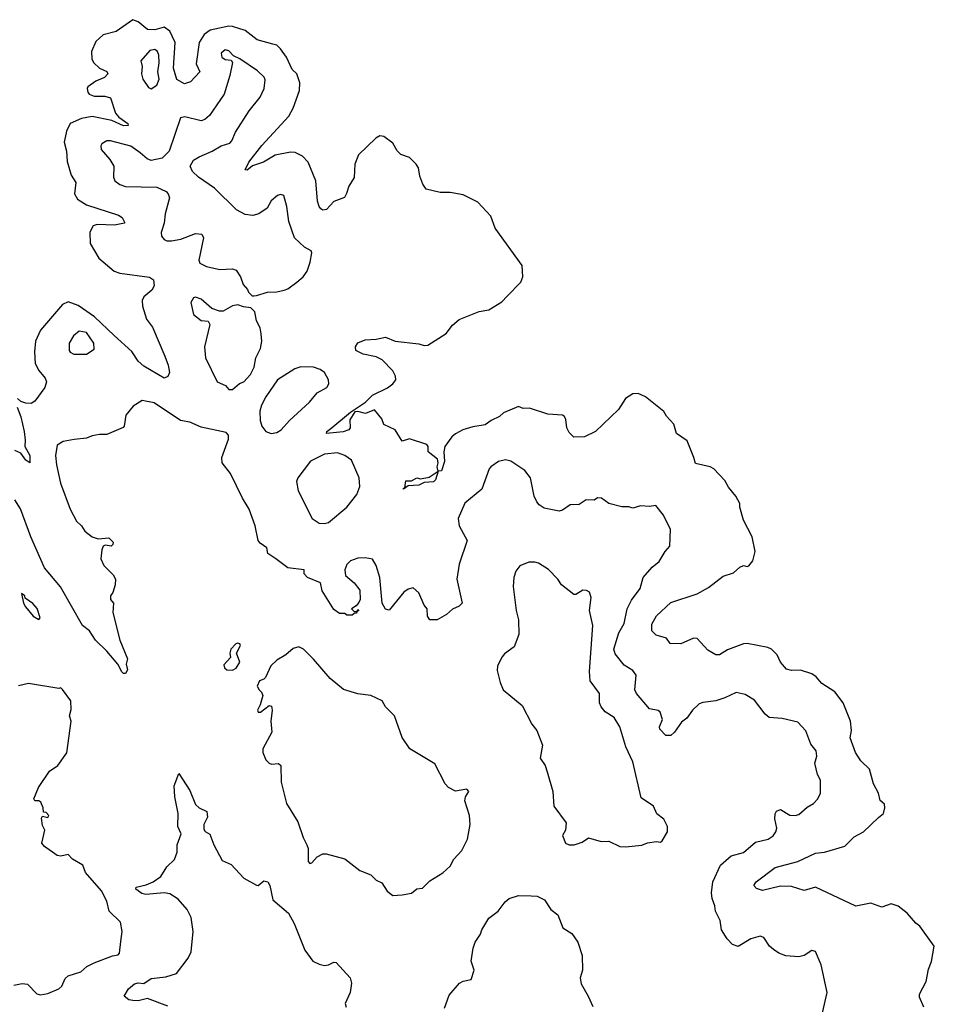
# Model space of a CAD drawing. Extents: x 1550320 to 1685906, y 509093 to 640511.
# Tile 288 of 532: x 1673522 to 1678480, y 533851 to 539188. Entities that reach past the tile are written whole.
import ezdxf

# ---------------------------------------------------------------- set-up
doc = ezdxf.new("R2010")
doc.units = 0

msp = doc.modelspace()

# ---------------------------------------------------------------- linework, layer by layer
at = {"layer": '0CON20XD'}
for points in [[(1678422.5, 533835), (1678399.5, 533889.5), (1678399.2, 533905), (1678435.4, 533974.6), (1678448.6, 534041.4), (1678465, 534083.3), (1678479.5, 534165), (1678401.4, 534275), (1678379.7, 534289.7), (1678333.2, 534345), (1678283.4, 534383.4), (1678245, 534395.8), (1678195, 534378), (1678135, 534398.2), (1678055, 534383.5), (1677835, 534486), (1677775, 534467.3), (1677705, 534489.6), (1677645, 534490.3), (1677547.4, 534467.4), (1677515, 534479.2), (1677501.8, 534495), (1677513.5, 534515), (1677617, 534593), (1677740, 534625), (1677835, 534669.2), (1677885, 534675.5), (1677995, 534707.1), (1678045, 534759.2), (1678096.2, 534785), (1678177.1, 534862.9), (1678203.3, 534885), (1678211.2, 534915), (1678208.8, 534935), (1678186.2, 534956.2), (1678177.1, 534995), (1678150.6, 535045), (1678127.4, 535125), (1678081.2, 535171.2), (1678052, 535215), (1678023.1, 535295), (1678030, 535335), (1678025.4, 535385), (1677985, 535485.7), (1677940, 535545), (1677869.5, 535589.5), (1677839.1, 535625), (1677815, 535642.3), (1677755, 535661.5), (1677705, 535660), (1677677.6, 535667.6), (1677646.2, 535706.2), (1677627.5, 535745), (1677596.9, 535775), (1677578, 535785), (1677465, 535807), (1677444.5, 535805.5), (1677357.7, 535772.3), (1677315, 535745.7), (1677295, 535744.5), (1677251.1, 535771.1), (1677195, 535833.8), (1677174.2, 535835.8), (1677105, 535804), (1677047.3, 535807.3), (1677028, 535835), (1676972.1, 535852.1), (1676949.1, 535875), (1676948.8, 535911.2), (1676973.3, 535956.7), (1677051.7, 536028.3), (1677194.2, 536075), (1677255, 536110), (1677335, 536172), (1677390.5, 536189.5), (1677425, 536221.2), (1677445, 536228.8), (1677465, 536223.3), (1677475, 536226.7), (1677496.7, 536255), (1677508, 536305), (1677492.9, 536385), (1677445.7, 536475), (1677425.8, 536545), (1677425.7, 536565), (1677403.3, 536605), (1677363.4, 536653.4), (1677345, 536690), (1677285, 536753.3), (1677265, 536764.4), (1677185, 536782.5), (1677175.6, 536815.6), (1677140.8, 536905), (1677082.9, 536945), (1677068.5, 536995), (1677028.8, 537038.8), (1677013.1, 537065), (1676915, 537143.3), (1676875, 537160.9), (1676845, 537159.5), (1676805, 537135.5), (1676767.9, 537075), (1676643.8, 536956.2), (1676583.1, 536926.9), (1676525.8, 536925.8), (1676500, 536950), (1676487.2, 536975), (1676481.4, 537021.4), (1676475, 537036.7), (1676463.9, 537043.9), (1676385, 537050.5), (1676285, 537081.8), (1676250.6, 537080.6), (1676225, 537090.6), (1676145, 537057.8), (1676122.6, 537037.4), (1676076.7, 537015), (1676045, 536991.2), (1675978.7, 536981.3), (1675924.6, 536965.4), (1675885, 536942.5), (1675863.6, 536926.4), (1675825.7, 536875), (1675820.5, 536845), (1675825, 536792.5), (1675808.3, 536741.7), (1675790, 536740), (1675775.9, 536694.1), (1675765, 536683.8), (1675715, 536678.6), (1675685, 536665.7), (1675628.3, 536661.7), (1675602.5, 536642.5), (1675601.7, 536648.3), (1675610, 536650), (1675615, 536687.5), (1675645, 536687.9), (1675675, 536704.6), (1675695, 536699.7), (1675741.7, 536708.3), (1675790, 536740), (1675784.1, 536764.1), (1675790, 536785), (1675786.6, 536805), (1675736.2, 536845), (1675735.4, 536875), (1675729.6, 536885), (1675635, 536915.4), (1675595, 536902.5), (1675558.1, 536965), (1675495, 536993.1), (1675484.5, 537025), (1675445, 537073.5), (1675397, 537053), (1675355.3, 537064.7), (1675338.3, 537061.7), (1675311.5, 537018.5), (1675312.8, 536975), (1675305.8, 536964.2), (1675275, 536954.7), (1675185, 536944.3), (1675187.5, 536955), (1675207.9, 536972.1), (1675315, 537060.5), (1675397.3, 537115), (1675435, 537152.4), (1675515, 537193.2), (1675545.4, 537215), (1675560, 537235), (1675559.5, 537255), (1675544.8, 537285), (1675486.8, 537345), (1675455, 537359.7), (1675384.2, 537374.2), (1675344.7, 537394.7), (1675341.5, 537415), (1675354.4, 537435.6), (1675395, 537452.7), (1675455, 537456), (1675505, 537467.5), (1675557.5, 537445), (1675685, 537430.6), (1675715, 537421.4), (1675735, 537423.3), (1675832.9, 537487.1), (1675868.7, 537531.3), (1675905, 537563.3), (1676012.9, 537607.1), (1676064.1, 537615.9), (1676135, 537659.2), (1676165, 537690), (1676237.9, 537765), (1676249.2, 537795), (1676245.9, 537855.9), (1676098.6, 538058.6), (1676075, 538123.1), (1676005, 538198.7), (1675925, 538238.7), (1675855, 538250.5), (1675801.5, 538251.5), (1675725, 538270), (1675707, 538297), (1675690.2, 538340.2), (1675683.8, 538385), (1675671.8, 538405), (1675635, 538440.5), (1675587.1, 538457.1), (1675567.5, 538477.5), (1675545, 538519.4), (1675495.6, 538555), (1675475, 538558.2), (1675452.5, 538545), (1675358.9, 538455), (1675338.5, 538405), (1675335, 538332.5), (1675306.2, 538285), (1675294, 538246), (1675282.5, 538225), (1675225, 538202), (1675185, 538158.8), (1675165, 538156.2), (1675155, 538162.5), (1675144.4, 538175), (1675135.7, 538205), (1675126.5, 538315), (1675085.2, 538415), (1675055, 538448.3), (1675015, 538468.5), (1674990.3, 538469.7), (1674906.4, 538453.6), (1674842.9, 538415), (1674784.2, 538395.8), (1674755, 538372), (1674744, 538374), (1674764.4, 538415), (1674835, 538505.7), (1674980.5, 538665), (1675005, 538709.2), (1675037.9, 538805), (1675040.8, 538845), (1675025, 538894.5), (1674998.3, 538918.3), (1674968.8, 538985), (1674935, 539030.6), (1674915, 539049.4), (1674895, 539055.3), (1674808.5, 539078.5), (1674745, 539129), (1674675, 539152.1), (1674655, 539153), (1674555, 539131.7), (1674522.5, 539107.5), (1674494.4, 539065), (1674479.2, 538949.2), (1674498.8, 538905), (1674447.9, 538852.1), (1674415, 538840.4), (1674374.6, 538864.6), (1674355.8, 538925), (1674365.6, 539065), (1674336.6, 539126.6), (1674305, 539147.7), (1674255, 539133.5), (1674215, 539134.8), (1674165, 539177), (1674135, 539188.1), (1674045, 539124.8), (1673975, 539106.1), (1673935, 539070.4), (1673911.1, 539015), (1673913.5, 538975), (1673923.5, 538953.5), (1673954.7, 538924.7), (1673995, 538906.5), (1674000, 538895), (1673981.5, 538875), (1673935, 538854.5), (1673892.2, 538825), (1673886.9, 538815), (1673890.8, 538795), (1673898.8, 538785), (1673925, 538773.6), (1673983.1, 538773.1), (1674013.9, 538763.9), (1674041.1, 538681.1), (1674060.1, 538660.1), (1674108.5, 538625), (1674110.8, 538615), (1674085, 538613), (1674020.9, 538640.9), (1673915, 538664.1), (1673857.7, 538652.3), (1673795, 538625.3), (1673775, 538584), (1673762.5, 538525), (1673775.9, 538475), (1673778.8, 538418.8), (1673800.9, 538345), (1673826.5, 538305), (1673820, 538245), (1673834.6, 538214.6), (1673884, 538185), (1674058.3, 538128.3), (1674078.1, 538115), (1674090.7, 538090.7), (1674090, 538085), (1674035.2, 538074.8), (1673942.3, 538077.7), (1673919.6, 538070.4), (1673903, 538037), (1673904.7, 537975), (1673950.9, 537895), (1674035, 537825.5), (1674065, 537813.9), (1674225, 537792.4), (1674247.4, 537777.4), (1674251.8, 537745), (1674238, 537722), (1674194.6, 537685), (1674186.4, 537665), (1674187.5, 537635), (1674209.5, 537565), (1674241.4, 537521.4), (1674308.5, 537365), (1674327.2, 537315), (1674333.2, 537275), (1674325, 537254.5), (1674304.4, 537245.6), (1674195, 537310), (1674165, 537336.4), (1674129.2, 537389.2), (1674035, 537476.7), (1673927.4, 537577.4), (1673839.5, 537639.5), (1673785, 537658.2), (1673753.8, 537645), (1673634.5, 537505.5), (1673608.2, 537445), (1673601.8, 537388.2), (1673606.8, 537325), (1673625, 537286.9), (1673660.8, 537245), (1673667.2, 537225), (1673658.4, 537195), (1673605, 537119.5), (1673585, 537107.7), (1673555, 537108.5), (1673528.2, 537118.2), (1673510, 537135)], [(1674791.7, 537691.7), (1674805, 537693.3), (1674865, 537711.2), (1674915, 537712), (1674955, 537722.5), (1674975, 537730), (1675025, 537765.8), (1675058, 537795), (1675080, 537825), (1675097, 537873), (1675105.8, 537925), (1675102, 537935), (1675065, 537954.2), (1675011.1, 538005), (1674980.6, 538095), (1674970.5, 538175), (1674953.3, 538235), (1674935, 538241.2), (1674920, 538235), (1674885, 538206.7), (1674863, 538167), (1674818, 538135), (1674785, 538127.1), (1674745, 538131.2), (1674697.2, 538157.2), (1674578.5, 538275), (1674490.8, 538335), (1674458.1, 538365), (1674446.7, 538395), (1674464, 538426), (1674494.7, 538445.3), (1674565.8, 538475), (1674614, 538505), (1674660.6, 538519.4), (1674672.3, 538532.3), (1674691.8, 538578.2), (1674765, 538694.4), (1674825, 538768.6), (1674847.3, 538815), (1674852.9, 538862.9), (1674847, 538877), (1674810.6, 538910.6), (1674715, 538975.8), (1674681.7, 538991.7), (1674655, 539018.8), (1674635, 539024), (1674615, 539006.7), (1674618, 538985), (1674635, 538972.9), (1674668.8, 538968.8), (1674676, 538956), (1674661.9, 538885), (1674630.8, 538785), (1674551.7, 538668.3), (1674525, 538646.2), (1674505, 538640.7), (1674417.6, 538662.4), (1674393.8, 538656.2), (1674331.4, 538475), (1674295, 538436.9), (1674234.7, 538424.7), (1674213.5, 538433.5), (1674175, 538465.5), (1674125, 538502.3), (1674015, 538531.9), (1673995, 538530.6), (1673968, 538515), (1673962, 538505), (1673964.3, 538484.3), (1674010.5, 538430.5), (1674032, 538395), (1674031.1, 538335), (1674037.1, 538315), (1674065, 538294.5), (1674095, 538283.3), (1674265, 538279.4), (1674316.4, 538256.4), (1674327.5, 538245), (1674333.3, 538223.3), (1674310, 538135), (1674305.5, 538085), (1674289.5, 538035), (1674291.4, 538015), (1674305, 537996), (1674319.1, 537989.1), (1674345, 537988.5), (1674395, 537998.2), (1674475, 538029.5), (1674510, 538025), (1674517.8, 538005), (1674493.8, 537885), (1674498.9, 537868.9), (1674535, 537850.8), (1674606.6, 537833.4), (1674675, 537837.5), (1674695, 537831.2), (1674718.8, 537795), (1674732.7, 537752.7), (1674757.5, 537725), (1674761.7, 537711.7), (1674781.7, 537691.7), (1674791.7, 537691.7)], [(1674235, 538813.8), (1674265, 538833.8), (1674278.2, 538865), (1674270, 538905), (1674278, 538955), (1674276, 538995), (1674269.4, 539015), (1674255, 539026.9), (1674228.3, 539021.7), (1674179.2, 538965), (1674185.7, 538934.3), (1674181.5, 538895), (1674189.2, 538865), (1674220.3, 538820.3), (1674235, 538813.8)], [(1674675, 537183.3), (1674714.3, 537215.7), (1674736.2, 537225), (1674773.8, 537265), (1674792.5, 537305), (1674801.2, 537355), (1674827.1, 537405), (1674834.3, 537445), (1674831.4, 537485), (1674825, 537517.5), (1674805.6, 537555.6), (1674796, 537605), (1674775, 537626.7), (1674735, 537632), (1674705, 537643.3), (1674675, 537636.2), (1674625, 537608), (1674605, 537607.5), (1674563.3, 537623.3), (1674505, 537672.5), (1674475, 537684), (1674465, 537680), (1674450, 537655), (1674465, 537590), (1674505, 537558), (1674543.8, 537553.8), (1674552, 537535), (1674522.9, 537415), (1674530, 537355), (1674592, 537225), (1674636.7, 537205), (1674655, 537183.8), (1674675, 537183.3)], [(1673885, 537374.4), (1673925, 537402.5), (1673924, 537435), (1673885, 537492.2), (1673845, 537500), (1673813.8, 537475), (1673790.8, 537435), (1673790.6, 537395), (1673796, 537385), (1673815, 537375.6), (1673885, 537374.4)], [(1674885, 536944.5), (1674915, 536950.5), (1674940, 536965), (1674984.7, 537015.3), (1675092.5, 537115), (1675134.6, 537165.4), (1675186, 537195), (1675196.9, 537215), (1675195.7, 537235), (1675173.8, 537275), (1675151.2, 537291.2), (1675115, 537304.2), (1675045.8, 537305.8), (1675013.3, 537295), (1674918.8, 537235), (1674855.8, 537144.2), (1674831.9, 537098.1), (1674824.3, 537065.7), (1674825.7, 537015), (1674834.2, 536985), (1674856.3, 536956.3), (1674885, 536944.5)], [(1677873.3, 533805), (1677898.8, 533915), (1677866.2, 534065), (1677835, 534137.5), (1677815, 534142.5), (1677773.9, 534116.1), (1677745, 534108), (1677675, 534114.2), (1677637.3, 534127.3), (1677607, 534147), (1677585.7, 534165.7), (1677555, 534213.3), (1677535, 534220), (1677485, 534206), (1677415.7, 534164.3), (1677385, 534174.2), (1677357.5, 534205), (1677326.9, 534255), (1677318.5, 534305), (1677293.1, 534355), (1677290.5, 534385), (1677275.6, 534425), (1677271.9, 534455), (1677278.8, 534515), (1677320.8, 534605), (1677378.8, 534655), (1677445, 534673.5), (1677510.9, 534729.1), (1677578.8, 534745), (1677605.4, 534764.6), (1677620.5, 534785), (1677625.4, 534804.6), (1677614.6, 534855.4), (1677617.1, 534882.9), (1677625, 534897.1), (1677645, 534906.9), (1677696.4, 534876.4), (1677725, 534873.6), (1677745, 534880), (1677790.9, 534919.1), (1677825, 534938.8), (1677848, 534965), (1677862, 534995), (1677862.5, 535065), (1677845.6, 535095.6), (1677831.4, 535158.6), (1677842.5, 535195), (1677840, 535225), (1677810.9, 535260.9), (1677783.3, 535333.3), (1677739.7, 535379.7), (1677655, 535400.8), (1677585, 535405.7), (1677562.6, 535422.6), (1677505, 535499.4), (1677455, 535530.8), (1677405, 535540), (1677345, 535511.4), (1677295, 535495.8), (1677225, 535487.1), (1677205, 535479.4), (1677168.6, 535445), (1677137.8, 535402.2), (1677109.4, 535380.6), (1677070.6, 535325), (1677051.7, 535308.3), (1677025, 535307.5), (1676992.3, 535342.3), (1676990.5, 535355), (1677005.8, 535395), (1676994.2, 535434.2), (1676983.3, 535443.3), (1676935, 535451.9), (1676865.3, 535535.3), (1676856.5, 535555), (1676864.2, 535635), (1676845, 535659.4), (1676798.5, 535688.5), (1676750, 535750), (1676742.7, 535775), (1676770, 535865), (1676798.8, 535915), (1676814.5, 535995), (1676838.2, 536041.8), (1676884.4, 536105), (1676901.1, 536165), (1676950.2, 536219.8), (1676988.3, 536251.7), (1677020, 536305), (1677046, 536335), (1677050, 536425), (1677012.1, 536502.1), (1676970, 536555), (1676935, 536550), (1676886.4, 536553.6), (1676845, 536540), (1676823, 536547), (1676785, 536547.5), (1676715, 536566), (1676675, 536593.8), (1676653.9, 536596.1), (1676636.1, 536583.9), (1676592.5, 536585), (1676555, 536560), (1676505, 536558.6), (1676465, 536530), (1676445.8, 536524.2), (1676365, 536540), (1676337.6, 536557.6), (1676324.6, 536574.6), (1676311.5, 536605), (1676290.8, 536705), (1676260, 536745), (1676184.4, 536794.4), (1676155, 536801.9), (1676116.9, 536793.1), (1676076, 536765), (1676066.4, 536753.6), (1676026.8, 536643.2), (1675935, 536568.1), (1675898.9, 536485), (1675903.5, 536445), (1675946.7, 536365), (1675904.2, 536235.8), (1675890.9, 536155), (1675920, 536025), (1675905, 536008.8), (1675867.7, 535992.3), (1675835, 535964), (1675785, 535935.6), (1675745, 535935.7), (1675732.1, 535955), (1675730.4, 535995), (1675713.6, 536015), (1675685, 536081.2), (1675655, 536108), (1675628.3, 536101.7), (1675604.6, 536085.4), (1675525, 535987.5), (1675505, 535992.5), (1675486, 536025), (1675473.5, 536165), (1675455, 536228.8), (1675435, 536262.9), (1675395, 536270.6), (1675355, 536269.2), (1675315, 536254.2), (1675294.5, 536235.5), (1675284.5, 536205), (1675288.9, 536175), (1675335.8, 536135), (1675366, 536095), (1675368, 536045), (1675361.2, 536028.8), (1675345, 536010), (1675320, 535995), (1675335, 535980), (1675350, 535980), (1675355, 535990), (1675360, 535985), (1675350, 535980), (1675348.3, 535971.7), (1675335, 535970), (1675325, 535960), (1675295, 535960), (1675285, 535970), (1675255, 535970), (1675225, 535990), (1675162.4, 536092.4), (1675151.9, 536135), (1675082, 536165), (1675064.4, 536184.4), (1675063.8, 536205), (1674975, 536217.4), (1674909.6, 536265), (1674867.5, 536295), (1674862.5, 536325), (1674825, 536350), (1674814.3, 536364.3), (1674798.1, 536445), (1674766.5, 536535), (1674730.5, 536595), (1674665, 536728.8), (1674620, 536785), (1674618, 536815), (1674653.3, 536915), (1674653.3, 536935), (1674640.7, 536950.7), (1674505, 536979.2), (1674445, 537006.9), (1674394.5, 537014.5), (1674251.2, 537111.2), (1674186.1, 537123.9), (1674137.6, 537092.4), (1674098, 537045), (1674088.8, 536985), (1674082.3, 536977.7), (1673995, 536939.5), (1673955, 536939.3), (1673915, 536932.7), (1673885, 536919.4), (1673817.7, 536912.3)], [(1673507.8, 537087.8), (1673528.5, 537035), (1673545.5, 536955), (1673551.7, 536908.3), (1673549.2, 536875), (1673576.2, 536826.2), (1673577.5, 536785), (1673555, 536800), (1673528.8, 536838.8), (1673495, 536852.4)], [(1673817.7, 536912.3), (1673757.6, 536902.4), (1673725, 536882), (1673715.4, 536825), (1673721.3, 536775), (1673743.7, 536675), (1673796, 536535), (1673829.9, 536469.9), (1673856.7, 536445), (1673875.8, 536415), (1673914.7, 536384.7), (1673946.7, 536373.3), (1674005, 536378.8), (1674028, 536355), (1674027, 536343), (1674017.5, 536335), (1673985, 536340), (1673975, 536333.8), (1673967.5, 536315), (1673962.7, 536265), (1673978.5, 536228.5), (1674029.4, 536179.4), (1674041.5, 536155), (1674040, 536125), (1674026.8, 536083.2), (1674014.4, 536065), (1674014, 536045), (1674030, 536025), (1674026.4, 535975), (1674064.4, 535825), (1674105.9, 535724.1), (1674098.8, 535695), (1674105.9, 535664.1), (1674095, 535643.3), (1674085, 535643.3), (1674075, 535652.5), (1674054.3, 535694.3), (1673994.4, 535765), (1673932.3, 535825), (1673900, 535875), (1673862.3, 535905), (1673743.7, 536113.7), (1673656.6, 536216.6), (1673582.6, 536385), (1673526.5, 536536.5), (1673495.2, 536585.2)], [(1675175, 536457.1), (1675195, 536462.9), (1675294.5, 536545), (1675349.5, 536615), (1675365, 536657.5), (1675361.5, 536705), (1675320.5, 536800.5), (1675285.3, 536825.3), (1675245, 536839.6), (1675175, 536832.5), (1675098.1, 536795), (1675028.9, 536705), (1675021.8, 536685), (1675030.9, 536635), (1675106.9, 536485), (1675145, 536459.5), (1675175, 536457.1)], [(1676805, 534704.4), (1676895, 534712.9), (1676925, 534725.8), (1676973.3, 534733.3), (1676995, 534730), (1677005, 534737.5), (1677032.5, 534785), (1677033.3, 534815), (1677013.9, 534853.9), (1676975, 534882.5), (1676956.7, 534925), (1676890.7, 534970.7), (1676846.2, 535165), (1676807.2, 535247.2), (1676774.4, 535355), (1676745, 535405.8), (1676695.8, 535435.8), (1676673.3, 535463.3), (1676665.3, 535485), (1676664.6, 535535), (1676615, 535604.2), (1676610, 535655), (1676628.5, 535905), (1676610.4, 535985), (1676619.7, 536055), (1676610.9, 536085), (1676595, 536094.6), (1676575, 536095.3), (1676537.1, 536072.9), (1676525, 536072.9), (1676458, 536125), (1676438.6, 536155), (1676388.3, 536208.3), (1676335, 536242), (1676315, 536248), (1676282, 536248), (1676233.2, 536226.8), (1676210.9, 536199.1), (1676200.6, 536165), (1676197.1, 536115), (1676212.2, 535985), (1676225.5, 535935), (1676226.7, 535855), (1676201.7, 535788.3), (1676149.3, 535750.7), (1676136.8, 535735), (1676111.6, 535685), (1676110.7, 535660.7), (1676125.9, 535595.9), (1676143.3, 535555), (1676245, 535471.2), (1676298.9, 535368.9), (1676325.7, 535335), (1676355.6, 535255), (1676343.3, 535185), (1676370, 535145), (1676381.7, 535111.7), (1676412, 535005), (1676417.5, 534925), (1676484, 534834), (1676480, 534795), (1676464.3, 534765), (1676480, 534725), (1676500, 534715), (1676526.7, 534715), (1676571.1, 534728.9), (1676605, 534753.8), (1676673.9, 534733.9), (1676715, 534734.2), (1676775, 534705.8), (1676805, 534704.4)], [(1673625, 535937.5), (1673632.5, 535945), (1673617, 535997), (1673593, 536023), (1673551.7, 536051.7), (1673550, 536065), (1673531.7, 536078.3), (1673542.5, 536025), (1673553.3, 536005), (1673595, 535953.8), (1673625, 535937.5)], [(1674675, 535661.2), (1674695, 535672.5), (1674715.7, 535705), (1674697.1, 535755), (1674718.2, 535795), (1674715, 535805.5), (1674705, 535808.5), (1674694.3, 535805), (1674666, 535775), (1674661.2, 535755), (1674665, 535730), (1674628.3, 535691.7), (1674632.5, 535675), (1674645, 535663.3), (1674675, 535661.2)], [(1675545, 534440), (1675595, 534443.3), (1675645, 534453.8), (1675675, 534477.5), (1675705, 534480), (1675745, 534520), (1675815, 534563.8), (1675855, 534600), (1675875, 534636.7), (1675918, 534685), (1675950, 534745), (1675964.2, 534825), (1675960.8, 534875), (1675934.5, 534954.5), (1675938.5, 534975), (1675957.1, 535005), (1675945, 535016.2), (1675885, 535005.8), (1675845.9, 535025.9), (1675828, 535045), (1675772, 535155), (1675636, 535235), (1675595, 535296.7), (1675554, 535415), (1675505, 535463.3), (1675487.5, 535495), (1675424.5, 535524.5), (1675355, 535533.1), (1675277.2, 535557.2), (1675205, 535616.7), (1675115, 535722), (1675061.2, 535775), (1675035, 535788.8), (1675005, 535780), (1674964.3, 535745.7), (1674915, 535716.2), (1674884, 535685), (1674855, 535622.5), (1674845, 535612.5), (1674822.5, 535605), (1674810, 535575), (1674820, 535555), (1674833.6, 535543.6), (1674840, 535525), (1674826, 535474), (1674811.2, 535445), (1674813.8, 535435), (1674826.7, 535435), (1674875, 535470), (1674886.1, 535466.1), (1674891.2, 535445), (1674884, 535385), (1674889.2, 535325), (1674839.5, 535235), (1674840.6, 535215), (1674857.1, 535175), (1674875, 535157.5), (1674887, 535153), (1674925, 535155.8), (1674937.1, 535145), (1674940, 535055), (1674968.8, 534938.8), (1675030.3, 534840.3), (1675059.2, 534755), (1675079.2, 534715), (1675085.6, 534695), (1675085, 534624), (1675095, 534614.5), (1675105, 534618.1), (1675135, 534650.6), (1675165, 534665.8), (1675184.1, 534665.9), (1675285, 534640), (1675365, 534576.7), (1675425, 534553.3), (1675455, 534523.3), (1675485, 534510), (1675514.1, 534464.1), (1675545, 534440)], [(1673490, 533955), (1673535, 533963.8), (1673565, 533960), (1673615, 533907.5), (1673635, 533901.2), (1673675, 533910), (1673735, 533934.7), (1673750.2, 533949.8), (1673768.8, 533991.2), (1673784.7, 534005.3), (1673852.8, 534027.2), (1673886.7, 534055), (1673925, 534074.7), (1674025, 534113.1), (1674055, 534118), (1674062.7, 534127.3), (1674070.6, 534190.6), (1674077.5, 534245), (1674069.2, 534295), (1674006.7, 534355), (1673995, 534409.2), (1673965, 534466.5), (1673879.3, 534565), (1673864.5, 534605), (1673807.9, 534637.9), (1673785, 534662.5), (1673745, 534654.5), (1673725, 534657.1), (1673655.7, 534705.7), (1673642.9, 534725), (1673657.5, 534795), (1673645, 534820), (1673640.7, 534859.3), (1673645, 534870), (1673675, 534862.5), (1673680, 534875), (1673665, 534890), (1673651.7, 534891.7), (1673650, 534915), (1673635.9, 534945.9), (1673625, 534953.3), (1673603.9, 534953.9), (1673598.8, 534965), (1673623.9, 535026.1), (1673684.2, 535115), (1673728.8, 535145), (1673776.7, 535213.3), (1673800.8, 535385), (1673792.9, 535415), (1673801.7, 535448.3), (1673800, 535495), (1673755, 535557.5), (1673745, 535566.7), (1673735, 535563.3), (1673569.1, 535589.1), (1673515, 535577.5)], [(1674325, 533840.6), (1674215, 533881.4), (1674165, 533869.1), (1674135, 533870.9), (1674113.8, 533875), (1674088.8, 533895), (1674112.5, 533935), (1674145, 533961.4), (1674165, 533967.1), (1674195, 533963.3), (1674235, 533990.6), (1674315, 534000), (1674372.6, 534017.4), (1674435, 534100.8), (1674451.6, 534135), (1674462.4, 534245), (1674450.7, 534320.7), (1674430, 534365), (1674380.4, 534420.4), (1674335, 534450), (1674305.4, 534454.6), (1674205.5, 534445.5), (1674185, 534451.9), (1674151.2, 534475), (1674153.3, 534485), (1674207.5, 534497.5), (1674246.2, 534513.8), (1674286.5, 534543.5), (1674319.2, 534595), (1674360.5, 534635), (1674376.2, 534675), (1674376.5, 534715), (1674396.5, 534775), (1674378.9, 534815), (1674381.9, 534885), (1674362.9, 534975), (1674360, 535035), (1674385, 535102.5), (1674445, 535010), (1674474.4, 534934.4), (1674495, 534916.2), (1674536.2, 534895), (1674539.4, 534865), (1674520.9, 534825), (1674520.2, 534800.2), (1674527.4, 534787.4), (1674552.3, 534772.3), (1674573.8, 534715), (1674619.5, 534629.5), (1674668.1, 534608.1), (1674736.2, 534535), (1674805, 534495.6), (1674815.5, 534494.5), (1674845, 534520), (1674866.7, 534515), (1674878.8, 534495), (1674895, 534417.5), (1674978.8, 534345), (1675009.1, 534289.1), (1675067.1, 534145), (1675111.2, 534085), (1675145, 534068), (1675175, 534061.2), (1675195, 534064), (1675225, 534078.9), (1675237.8, 534077.8), (1675314, 533995), (1675320, 533965), (1675313.1, 533915), (1675285.4, 533855), (1675290.8, 533835)], [(1675825, 533830), (1675850.3, 533899.7), (1675906.7, 533965), (1675925, 533976), (1675970, 533985), (1675986.2, 534035), (1675968.8, 534085), (1675980.8, 534155), (1675991.7, 534188.3), (1676019.8, 534230.2), (1676027.5, 534255), (1676065, 534318), (1676115, 534356), (1676153, 534407), (1676176, 534425), (1676225, 534441.1), (1676295, 534439.4), (1676327.1, 534437.1), (1676366.7, 534416.7), (1676401.2, 534365), (1676438.8, 534335), (1676466.7, 534265), (1676515, 534234), (1676547.4, 534187.4), (1676571.4, 534115), (1676572, 534035), (1676560, 533995), (1676565, 533962.5), (1676604.2, 533895), (1676628.3, 533838.3)]]:
    msp.add_lwpolyline(points, dxfattribs=at)

doc.saveas('drawing.dxf')
